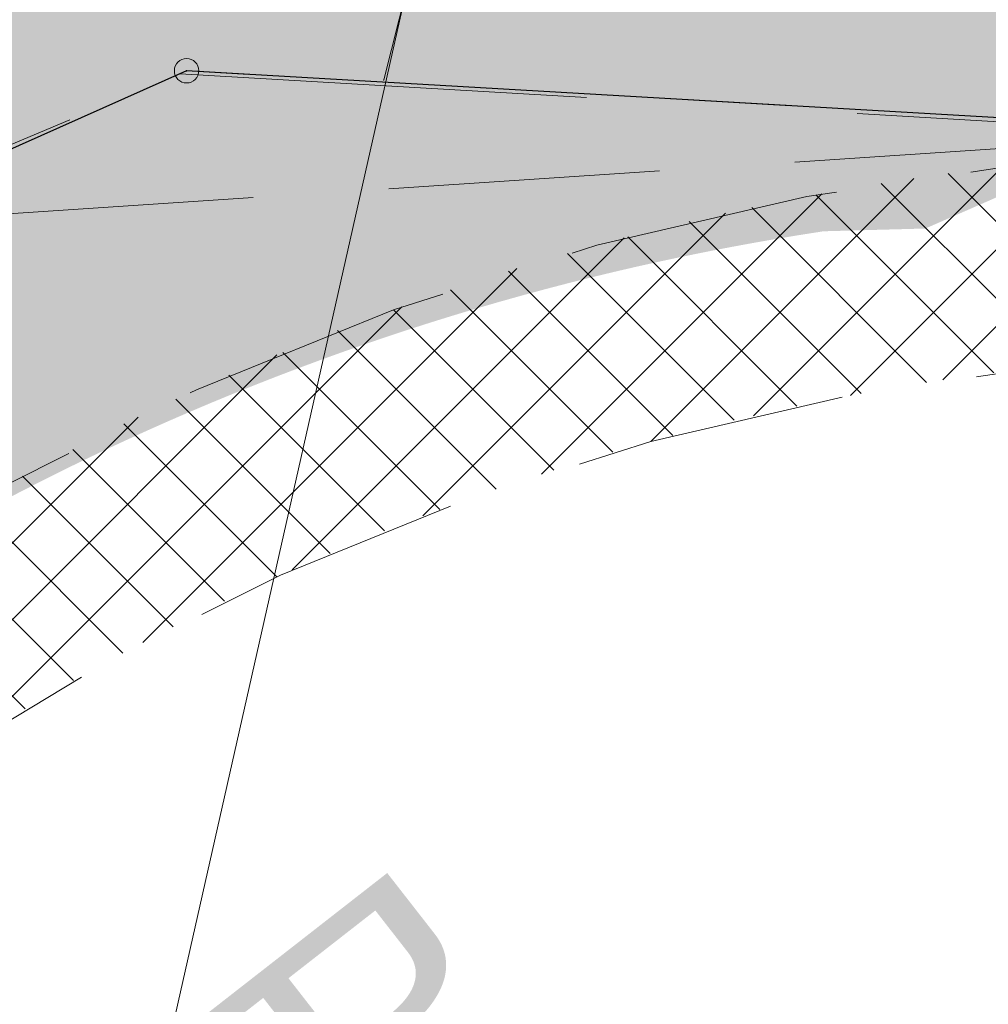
# Model space of a CAD drawing. Header units: metres. Extents: x 6599594 to 6600699, y 5687867 to 5691114.
# Tile 431 of 656: x 6600030.5 to 6600034.06, y 5689078.94 to 5689082.57. Entities that reach past the tile are written whole.
import ezdxf

# ---------------------------------------------------------------- set-up
doc = ezdxf.new("R2010")
doc.units = ezdxf.units.M
doc.header["$MEASUREMENT"] = 0
for name, pattern in [('1', [0]), ('BUG', [1.5, 1, -0.5]), ('GUK', [2, 1.5, -0.5]), ('GUZ', [1, 0.5, -0.5]), ('L_0_04', [1.5, 1, -0.5]), ('L_0_4E', [2.5, 1.5, -1]), ('UPT', [0])]:
    doc.linetypes.add(name, pattern=pattern)
doc.layers.get('0').update_dxf_attribs({"color": 253, "linetype": 'CONTINUOUS', "lineweight": 13})
doc.layers.get('Defpoints').update_dxf_attribs({"linetype": 'CONTINUOUS', "lineweight": 9})
for name, color, linetype, lineweight in [('_kolor chodnik', 50, '1', 5), ('_kolor jezdnia', 4, '1', 0), ('_kolor pobocze', 211, '1', 5), ('_kolor zjazdy kostka', 7, '1', 5), ('_krawedz jezdni i pobocza', 7, 'BUG', 15), ('_opis', 7, 'CONTINUOUS', 25), ('_row', 150, 'CONTINUOUS', 30), ('Dzialki', 130, '1', 30), ('EGB_ObrebEwidencyjny', 252, 'CONTINUOUS', 18), ('Kontury', 252, 'GUK', 9), ('OT_ZagospodarowanieTerenu', 7, 'CONTINUOUS', 0), ('Punkty', 7, 'CONTINUOUS', 9), ('UTTPOM_L_0', 30, 'UPT', 9), ('UTTPOM_L_1', 30, 'UPT', 9), ('Uzytki', 252, 'GUZ', 9)]:
    doc.layers.add(name, color=color, linetype=linetype, lineweight=lineweight)
doc.styles.add('opis', font='ARIALN.TTF', dxfattribs={"width": 0.7, "height": 1.1})
doc.dimstyles.new('opi', dxfattribs={"dimtxt": 1.1, "dimasz": 0.6, "dimexe": 1, "dimexo": 1, "dimgap": 0.5, "dimtad": 1, "dimzin": 1, "dimtxsty": 'opis', "dimblk": 'ARCHTICK', "dimcen": 2.5, "dimadec": 3, "dimazin": 0, "dimtfac": 1, "dimtmove": 0, "dimatfit": 3, "dimfxl": 1, "dimarcsym": 0})
pattern_1 = [(45, (0, 0), (-0.1414213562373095, 0.1414213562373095), []), (135, (0, 0), (-0.1414213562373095, -0.1414213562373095), [])]

# ---------------------------------------------------------------- blocks, each defined once
blk = doc.blocks.new('_ArchTick')
at = {"color": 0, "linetype": 'ByBlock', "const_width": 0.15}
blk.add_lwpolyline([(-0.5, -0.5), (0.5, 0.5)], dxfattribs=at)
blk = doc.blocks.new('*D160')
at = {"layer": '_opis', "color": 0, "lineweight": -2}
blk.add_line((6600032.397221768, 5689075.773041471), (6600029.117639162, 5689079.978190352), dxfattribs=at)
at = {"layer": 'Defpoints', "color": 0}
for p in [(6600029.117639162, 5689079.978190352), (6600035.26745171, 5689072.092773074)]:
    blk.add_point(p, dxfattribs=at)
at = {"layer": '_opis', "color": 0, "lineweight": -2, "xscale": 0.6, "yscale": 0.6, "zscale": 0.6, "rotation": 127.950558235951}
blk.add_blockref('_ArchTick', (6600029.117639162, 5689079.978190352), dxfattribs=at)
at = {"layer": '_opis', "color": 0, "insert": (6600032.164952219, 5689077.95880681), "char_height": 1.1, "attachment_point": 5, "rotation": 307.950558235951, "style": 'opis'}
blk.add_mtext('R10,00', dxfattribs=at)
blk = doc.blocks.new('L_0_02_2')
at = {"color": 0}
blk.add_point((0, 0), dxfattribs=at)
blk = doc.blocks.new('L_0_02_1')
at = {"color": 0}
blk.add_point((0, 0), dxfattribs=at)

msp = doc.modelspace()

# ---------------------------------------------------------------- hatches: boundary and pattern name
at = {"layer": '_kolor chodnik'}
h = msp.add_hatch(dxfattribs=at)
h.set_pattern_fill('ANSI37', color=256, scale=1.6)
h.set_pattern_definition(pattern_1)
h.paths.add_polyline_path([(6599849.938171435, 5688542.085872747), (6599852.232147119, 5688548.938742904), (6599853.573135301, 5688548.489851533), (6599853.827082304, 5688549.248475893), (6599851.793849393, 5688549.929093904), (6599849.895278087, 5688548.982823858), (6599847.823506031, 5688542.793750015)])
edge = h.paths.add_edge_path()
edge.add_line((6600018.106075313, 5689087.454911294), (6600022.42781917, 5689091.229234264))
edge.add_line((6600022.42781917, 5689091.229234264), (6600020.233254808, 5689093.742094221))
edge.add_line((6600020.233254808, 5689093.742094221), (6600017.159471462, 5689091.057656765))
edge.add_arc((6600023.275194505, 5689085.385140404), 8.34143334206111, 137.1531558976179, 148.8016577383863)
edge.add_line((6600016.140105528, 5689089.706021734), (6600018.106075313, 5689087.454911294))
h.paths.add_polyline_path([(6600038.501784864, 5689187.59229436), (6600037.906968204, 5689187.700586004), (6600037.638296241, 5689186.224843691), (6600038.240083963, 5689186.115282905)])
h.paths.add_polyline_path([(6600069.098302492, 5689360.276020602), (6600068.321239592, 5689360.413462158), (6600068.064048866, 5689358.936495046), (6600068.836639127, 5689358.799546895)])
h.paths.add_polyline_path([(6600082.393785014, 5689362.950258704), (6600082.941124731, 5689366.103121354), (6600081.481377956, 5689366.361351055), (6600080.923159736, 5689363.210828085)])
h.paths.add_polyline_path([(6600074.022236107, 5689388.065861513), (6600072.983907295, 5689388.249860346), (6600072.723374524, 5689386.772538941), (6600073.760538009, 5689386.588865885)])
h.paths.add_polyline_path([(6600105.602402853, 5689486.45426531), (6600106.738797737, 5689489.760539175), (6600105.28818975, 5689490.281952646), (6600104.132785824, 5689486.965912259)])
h.paths.add_polyline_path([(6600132.519778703, 5689678.737346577), (6600131.636986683, 5689678.922259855), (6600131.330470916, 5689677.453953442), (6600132.212256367, 5689677.269208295)])
h.paths.add_polyline_path([(6600156.649397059, 5689798.7449027), (6600156.48800471, 5689797.95886096), (6600157.450195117, 5689797.757316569), (6600157.615023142, 5689798.542205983)])
h.paths.add_polyline_path([(6600189.055358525, 5689948.643107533), (6600187.902868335, 5689948.884512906), (6600187.600024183, 5689947.417400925), (6600188.748131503, 5689947.176379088)])
edge = h.paths.add_edge_path()
edge.add_line((6600204.459383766, 5690032.969035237), (6600204.153258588, 5690031.227801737))
edge.add_arc((6600202.328347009, 5690027.299936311), 4.331100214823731, 41.853001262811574, 65.08011546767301, ccw=False)
edge.add_arc((6600032.903931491, 5690051.979071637), 174.020003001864, 352.8070218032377, 353.495463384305)
edge.add_arc((6600202.372679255, 5690027.343587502), 5.999999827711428, 55.12102442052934, 69.64815978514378)
edge = h.paths.add_edge_path()
edge.add_line((6600205.046027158, 5690040.265402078), (6600204.972740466, 5690038.483452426))
edge.add_arc((6600203.986269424, 5690044.401803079), 5.999999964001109, 279.4630688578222, 294.9140560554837)
edge.add_line((6600206.513819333, 5690038.960158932), (6600206.607027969, 5690041.030672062))
edge.add_arc((6600203.986269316, 5690044.401803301), 4.270000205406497, 284.3702444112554, 307.86193139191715, ccw=False)
edge = h.paths.add_edge_path()
edge.add_arc((6600203.547470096, 5690044.558759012), 6.446878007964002, 324.43500910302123, 356.20133685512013, ccw=False)
edge.add_arc((6600203.986269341, 5690044.401803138), 6.000000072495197, 323.2169970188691, 357.4193489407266)
h.paths.add_polyline_path([(6600208.910055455, 5690121.713696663), (6600208.146285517, 5690121.748120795), (6600207.125602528, 5690121.794124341), (6600209.971605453, 5690121.665851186)])
edge = h.paths.add_edge_path()
edge.add_line((6600238.769818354, 5690481.648294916), (6600240.338176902, 5690490.87374652))
edge.add_line((6600240.338176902, 5690490.87374652), (6600241.251295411, 5690510.829461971))
edge.add_line((6600241.251295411, 5690510.829461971), (6600239.524022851, 5690510.928942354))
edge.add_line((6600239.524022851, 5690510.928942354), (6600238.633343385, 5690491.167757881))
edge.add_line((6600238.633343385, 5690491.167757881), (6600234.579716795, 5690467.661262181))
edge.add_line((6600234.579716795, 5690467.661262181), (6600234.449796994, 5690464.966873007))
edge.add_arc((6600242.443669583, 5690464.607462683), 8.001948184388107, 177.4256737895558, 268.2543056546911)
edge.add_line((6600242.199903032, 5690456.609228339), (6600242.216657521, 5690457.359274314))
edge.add_line((6600242.216657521, 5690457.359274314), (6600242.305257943, 5690458.836738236))
edge.add_arc((6600242.444504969, 5690464.607952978), 5.772894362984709, 177.0298084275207, 268.6178439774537, ccw=False)
edge.add_line((6600236.679365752, 5690464.907083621), (6600236.951876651, 5690470.95443634))
edge.add_line((6600236.951876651, 5690470.95443634), (6600238.15078669, 5690478.210832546))
edge.add_line((6600238.15078669, 5690478.210832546), (6600238.769818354, 5690481.648294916))
h.paths.add_polyline_path([(6600238.769818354, 5690481.648294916), (6600238.15078669, 5690478.210832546), (6600239.670056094, 5690477.930590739), (6600240.266710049, 5690481.376366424)])
edge = h.paths.add_edge_path()
edge.add_line((6600223.366500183, 5690460.339976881), (6600223.278629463, 5690457.997544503))
edge.add_arc((6600220.967166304, 5690465.656339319), 7.999999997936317, 286.7940807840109, 300.2738222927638)
edge.add_line((6600225.000231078, 5690458.747331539), (6600225.240084, 5690461.623695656))
edge.add_arc((6600221.105749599, 5690465.648640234), 5.76999998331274, 293.06724424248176, 315.7681070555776, ccw=False)
edge = h.paths.add_edge_path()
edge.add_arc((6600220.025145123, 5690444.676291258), 5.770000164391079, 37.996647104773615, 59.94382588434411, ccw=False)
edge.add_line((6600224.572175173, 5690448.22839199), (6600224.817793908, 5690451.081798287))
edge.add_arc((6600220.025145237, 5690444.676291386), 7.999999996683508, 53.19588653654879, 68.15166733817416)
edge.add_line((6600223.00235276, 5690452.101669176), (6600222.91504296, 5690449.670427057))
edge = h.paths.add_edge_path()
edge.add_arc((6600221.105749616, 5690465.648640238), 7.999999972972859, 328.0222308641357, 357.0132597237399)
edge.add_line((6600229.094882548, 5690465.23180147), (6600229.218816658, 5690467.593604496))
edge.add_line((6600229.218816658, 5690467.593604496), (6600228.218919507, 5690467.645774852))
edge.add_line((6600228.218919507, 5690467.645774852), (6600227.891778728, 5690461.411918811))
h.paths.add_polyline_path([(6600200.980142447, 5690012.236744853), (6600202.317278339, 5690011.956662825), (6600202.522293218, 5690012.935421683), (6600201.182321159, 5690013.216097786)])
h.paths.add_polyline_path([(6600196.457878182, 5689983.98337835), (6600195.202332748, 5689984.246370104), (6600194.899091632, 5689982.777335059), (6600196.150355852, 5689982.515240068)])
edge = h.paths.add_edge_path()
edge.add_line((6600112.305909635, 5689517.991018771), (6600112.691041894, 5689519.807934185))
edge.add_line((6600112.691041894, 5689519.807934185), (6600113.245521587, 5689522.423769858))
edge.add_line((6600113.245521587, 5689522.423769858), (6600111.553124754, 5689522.782507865))
edge.add_line((6600111.553124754, 5689522.782507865), (6600107.405864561, 5689503.21722655))
edge.add_line((6600107.405864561, 5689503.21722655), (6600099.494506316, 5689480.361667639))
edge.add_line((6600099.494506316, 5689480.361667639), (6600099.182814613, 5689478.891218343))
edge.add_arc((6600107.008997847, 5689477.232359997), 8.000059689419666, 168.0325629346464, 257.7529108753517)
edge.add_line((6600105.311960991, 5689469.414366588), (6600105.784990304, 5689471.593619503))
edge.add_arc((6600107.008927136, 5689477.232314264), 5.769999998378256, 168.0321375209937, 257.7533362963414, ccw=False)
edge.add_line((6600101.364343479, 5689478.42879883), (6600101.647245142, 5689479.76342708))
edge.add_line((6600101.647245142, 5689479.76342708), (6600104.132785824, 5689486.965912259))
edge.add_line((6600104.132785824, 5689486.965912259), (6600105.28818975, 5689490.281952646))
edge.add_line((6600105.28818975, 5689490.281952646), (6600108.240043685, 5689498.809726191))
edge.add_line((6600108.240043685, 5689498.809726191), (6600112.305909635, 5689517.991018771))
h.paths.add_polyline_path([(6600136.009573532, 5689645.499114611), (6600138.333647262, 5689645.012304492), (6600138.661671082, 5689646.578318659), (6600134.869459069, 5689647.372651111)])
at = {"layer": '_kolor jezdnia'}
h = msp.add_hatch(dxfattribs=at)
h.set_pattern_fill('ANSI37', color=4, scale=3.5)
h.set_pattern_definition([(45, (0, 0), (-0.3093592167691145, 0.3093592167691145), []), (135, (0, 0), (-0.3093592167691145, -0.3093592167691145), [])])
edge = h.paths.add_edge_path()
edge.add_line((6599833.066047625, 5688539.933393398), (6599850.649511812, 5688527.983462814))
edge.add_arc((6599857.337592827, 5688536.653968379), 10.95025544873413, 169.5012687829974, 232.3548431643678, ccw=False)
edge.add_arc((6599858.085851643, 5688536.618142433), 11.69295282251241, 162.2507788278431, 169.9967502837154, ccw=False)
edge.add_line((6599846.949484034, 5688540.182754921), (6599847.823506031, 5688542.793750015))
edge.add_line((6599847.823506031, 5688542.793750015), (6599849.895278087, 5688548.982823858))
edge.add_line((6599849.895278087, 5688548.982823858), (6599852.434748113, 5688556.56906746))
edge.add_line((6599852.434748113, 5688556.56906746), (6599928.48625871, 5688783.760284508))
edge.add_line((6599928.48625871, 5688783.760284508), (6599931.025728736, 5688791.34652811))
edge.add_line((6599931.025728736, 5688791.34652811), (6599996.657773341, 5688987.411326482))
edge.add_line((6599996.657773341, 5688987.411326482), (6599999.197243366, 5688994.997570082))
edge.add_line((6599999.197243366, 5688994.997570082), (6600021.930100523, 5689062.908193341))
edge.add_line((6600021.930100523, 5689062.908193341), (6600017.620224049, 5689067.371531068))
edge.add_line((6600017.620224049, 5689067.371531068), (6600016.714558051, 5689064.654078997))
edge.add_line((6600016.714558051, 5689064.654078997), (6600012.423620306, 5689051.835617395))
edge.add_line((6600012.423620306, 5689051.835617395), (6600009.884150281, 5689044.249373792))
edge.add_line((6600009.884150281, 5689044.249373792), (6599977.53516164, 5688947.612159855))
edge.add_line((6599977.53516164, 5688947.612159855), (6599974.995691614, 5688940.025916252))
edge.add_line((6599974.995691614, 5688940.025916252), (6599942.096912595, 5688841.746295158))
edge.add_line((6599942.096912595, 5688841.746295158), (6599939.557442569, 5688834.160051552))
edge.add_line((6599939.557442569, 5688834.160051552), (6599882.679288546, 5688664.246042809))
edge.add_line((6599882.679288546, 5688664.246042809), (6599880.139818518, 5688656.659799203))
edge.add_line((6599880.139818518, 5688656.659799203), (6599852.46454386, 5688573.984527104))
edge.add_line((6599852.46454386, 5688573.984527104), (6599842.470137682, 5688544.127903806))
edge.add_arc((6599835.706422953, 5688546.652910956), 7.219660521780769, 248.5480913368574, 339.52856074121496, ccw=False)
h.paths.add_polyline_path([(6600044.653202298, 5689172.271628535), (6600046.276244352, 5689181.431901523), (6600047.759199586, 5689189.801539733), (6600051.0603021, 5689208.432603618), (6600052.368792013, 5689215.817578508), (6600054.808584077, 5689229.587499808), (6600056.11707399, 5689236.972474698), (6600057.346666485, 5689243.912161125), (6600058.655146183, 5689251.297078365), (6600058.831439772, 5689252.292060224), (6600060.098987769, 5689259.445963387), (6600060.139929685, 5689259.677035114), (6600061.407468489, 5689266.830886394), (6600072.329030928, 5689328.470998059), (6600073.637511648, 5689335.855921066), (6600077.337304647, 5689356.73715072), (6600078.820259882, 5689365.106788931), (6600081.142794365, 5689378.214921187), (6600082.538516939, 5689386.092227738), (6600095.187867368, 5689457.483787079), (6600091.082877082, 5689465.8405575), (6600089.043088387, 5689454.328211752), (6600087.870641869, 5689447.711051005), (6600087.560133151, 5689445.958573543), (6600086.562151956, 5689440.326076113), (6600082.433200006, 5689417.022719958), (6600080.95024477, 5689408.65308175), (6600077.202698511, 5689387.502337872), (6600075.719743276, 5689379.132699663), (6600073.469199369, 5689366.430874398), (6600071.986244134, 5689358.061236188), (6600069.98686466, 5689346.776955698), (6600068.591142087, 5689338.899649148), (6600065.559290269, 5689321.78820693), (6600064.163567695, 5689313.910900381), (6600059.719426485, 5689288.828650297), (6600058.323703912, 5689280.951343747), (6600057.563846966, 5689276.662793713), (6600056.168124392, 5689268.785487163), (6600054.804920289, 5689261.091711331), (6600053.409197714, 5689253.21440478), (6600053.264817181, 5689252.399536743), (6600051.869094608, 5689244.522230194), (6600051.183555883, 5689240.653124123), (6600049.787833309, 5689232.775817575), (6600046.593849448, 5689214.749319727), (6600045.198126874, 5689206.872013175), (6600044.41754409, 5689202.466488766), (6600042.934588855, 5689194.096850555), (6600036.429952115, 5689157.38538759), (6600034.946996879, 5689149.01574938), (6600030.579776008, 5689124.367629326), (6600027.529365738, 5689107.151445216), (6600024.895072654, 5689094.014582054), (6600030.583685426, 5689094.264316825), (6600032.945013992, 5689106.191885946), (6600043.170247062, 5689163.901990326)])
edge = h.paths.add_edge_path()
edge.add_line((6600111.106812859, 5689535.144351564), (6600111.256844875, 5689535.85214863))
edge.add_line((6600111.256844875, 5689535.85214863), (6600112.915748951, 5689543.678261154))
edge.add_line((6600112.915748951, 5689543.678261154), (6600117.304772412, 5689564.384094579))
edge.add_line((6600117.304772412, 5689564.384094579), (6600119.067357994, 5689572.699339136))
edge.add_line((6600119.067357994, 5689572.699339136), (6600120.087667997, 5689577.512794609))
edge.add_line((6600120.087667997, 5689577.512794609), (6600121.642890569, 5689584.849775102))
edge.add_line((6600121.642890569, 5689584.849775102), (6600128.436769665, 5689616.900852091))
edge.add_line((6600128.436769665, 5689616.900852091), (6600129.991992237, 5689624.237832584))
edge.add_line((6600129.991992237, 5689624.237832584), (6600132.660554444, 5689636.827148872))
edge.add_line((6600132.660554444, 5689636.827148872), (6600133.208838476, 5689639.444704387))
edge.add_line((6600133.208838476, 5689639.444704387), (6600134.848957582, 5689647.274775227))
edge.add_line((6600134.848957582, 5689647.274775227), (6600138.97649476, 5689666.979995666))
edge.add_line((6600138.97649476, 5689666.979995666), (6600140.51410642, 5689674.320687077))
edge.add_line((6600140.51410642, 5689674.320687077), (6600145.209128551, 5689696.735129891))
edge.add_line((6600145.209128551, 5689696.735129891), (6600146.746740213, 5689704.075821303))
edge.add_line((6600146.746740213, 5689704.075821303), (6600151.462308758, 5689726.588354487))
edge.add_line((6600151.462308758, 5689726.588354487), (6600152.999920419, 5689733.929045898))
edge.add_line((6600152.999920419, 5689733.929045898), (6600155.244070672, 5689744.642813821))
edge.add_line((6600155.244070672, 5689744.642813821), (6600156.781682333, 5689751.983505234))
edge.add_line((6600156.781682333, 5689751.983505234), (6600161.635515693, 5689775.156126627))
edge.add_line((6600161.635515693, 5689775.156126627), (6600163.378142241, 5689783.475576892))
edge.add_line((6600163.378142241, 5689783.475576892), (6600163.850769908, 5689785.731942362))
edge.add_line((6600163.850769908, 5689785.731942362), (6600167.028500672, 5689800.902704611))
edge.add_line((6600167.028500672, 5689800.902704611), (6600179.49088801, 5689860.399222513))
edge.add_line((6600179.49088801, 5689860.399222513), (6600181.233514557, 5689868.718672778))
edge.add_line((6600181.233514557, 5689868.718672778), (6600181.84713393, 5689871.648144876))
edge.add_line((6600181.84713393, 5689871.648144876), (6600183.384745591, 5689878.988836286))
edge.add_line((6600183.384745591, 5689878.988836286), (6600184.935818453, 5689886.393792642))
edge.add_line((6600184.935818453, 5689886.393792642), (6600186.575937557, 5689894.223863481))
edge.add_line((6600186.575937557, 5689894.223863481), (6600194.05133812, 5689929.912074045))
edge.add_line((6600194.05133812, 5689929.912074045), (6600195.691457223, 5689937.742144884))
edge.add_line((6600195.691457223, 5689937.742144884), (6600202.915799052, 5689972.231779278))
edge.add_line((6600202.915799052, 5689972.231779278), (6600204.555918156, 5689980.061850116))
edge.add_line((6600204.555918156, 5689980.061850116), (6600206.062781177, 5689987.255744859))
edge.add_line((6600206.062781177, 5689987.255744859), (6600207.702900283, 5689995.085815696))
edge.add_line((6600207.702900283, 5689995.085815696), (6600210.232559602, 5690007.162628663))
edge.add_line((6600210.232559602, 5690007.162628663), (6600211.694938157, 5690014.144150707))
edge.add_arc((6600028.177652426, 5690052.584442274), 187.5000004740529, 348.1696294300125, 357.4195276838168)
edge.add_line((6600215.487522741, 5690044.142720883), (6600208.310270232, 5690026.480446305))
edge.add_arc((6600032.903933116, 5690051.97907145), 177.2500013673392, 348.1696294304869, 351.7289130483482, ccw=False)
edge.add_line((6600206.38894146, 5690015.640182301), (6600205.966941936, 5690013.625519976))
edge.add_line((6600205.966941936, 5690013.625519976), (6600204.326822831, 5690005.795449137))
edge.add_line((6600204.326822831, 5690005.795449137), (6600197.076961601, 5689971.183982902))
edge.add_line((6600197.076961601, 5689971.183982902), (6600195.334335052, 5689962.864532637))
edge.add_line((6600195.334335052, 5689962.864532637), (6600193.44722506, 5689953.855305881))
edge.add_line((6600193.44722506, 5689953.855305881), (6600191.909227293, 5689946.512771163))
edge.add_line((6600191.909227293, 5689946.512771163), (6600185.496844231, 5689915.899498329))
edge.add_line((6600185.496844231, 5689915.899498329), (6600183.856521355, 5689908.068454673))
edge.add_line((6600183.856521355, 5689908.068454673), (6600182.066605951, 5689899.523243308))
edge.add_line((6600182.066605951, 5689899.523243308), (6600180.32407057, 5689891.204228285))
edge.add_line((6600180.32407057, 5689891.204228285), (6600174.320344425, 5689862.541919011))
edge.add_line((6600174.320344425, 5689862.541919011), (6600172.577809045, 5689854.222903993))
edge.add_line((6600172.577809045, 5689854.222903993), (6600163.663810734, 5689811.666703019))
edge.add_line((6600163.663810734, 5689811.666703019), (6600162.023782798, 5689803.837067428))
edge.add_line((6600162.023782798, 5689803.837067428), (6600160.924220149, 5689798.587659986))
edge.add_line((6600160.924220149, 5689798.587659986), (6600159.279208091, 5689790.734229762))
edge.add_line((6600159.279208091, 5689790.734229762), (6600157.107250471, 5689780.365115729))
edge.add_line((6600157.107250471, 5689780.365115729), (6600155.462238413, 5689772.511685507))
edge.add_line((6600155.462238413, 5689772.511685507), (6600153.380318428, 5689762.572418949))
edge.add_line((6600153.380318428, 5689762.572418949), (6600151.735124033, 5689754.718118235))
edge.add_line((6600151.735124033, 5689754.718118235), (6600148.586504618, 5689739.686336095))
edge.add_line((6600148.586504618, 5689739.686336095), (6600146.885007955, 5689731.563243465))
edge.add_line((6600146.885007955, 5689731.563243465), (6600141.75088822, 5689707.052510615))
edge.add_line((6600141.75088822, 5689707.052510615), (6600140.110896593, 5689699.223048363))
edge.add_line((6600140.110896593, 5689699.223048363), (6600133.483561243, 5689667.583574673))
edge.add_line((6600133.483561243, 5689667.583574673), (6600131.860394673, 5689659.834436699))
edge.add_line((6600131.860394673, 5689659.834436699), (6600131.740984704, 5689659.26436315))
edge.add_line((6600131.740984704, 5689659.26436315), (6600130.117814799, 5689651.515209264))
edge.add_line((6600130.117814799, 5689651.515209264), (6600127.27873359, 5689637.961189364))
edge.add_line((6600127.27873359, 5689637.961189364), (6600126.924568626, 5689636.290366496))
edge.add_line((6600126.924568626, 5689636.290366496), (6600125.166244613, 5689627.995226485))
edge.add_line((6600125.166244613, 5689627.995226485), (6600118.009503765, 5689594.232298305))
edge.add_line((6600118.009503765, 5689594.232298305), (6600116.25117975, 5689585.937158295))
edge.add_line((6600116.25117975, 5689585.937158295), (6600113.665314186, 5689573.737975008))
edge.add_line((6600113.665314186, 5689573.737975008), (6600111.898534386, 5689565.402943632))
edge.add_line((6600111.898534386, 5689565.402943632), (6600104.889982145, 5689532.339115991))
edge.add_line((6600104.889982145, 5689532.339115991), (6600103.22663594, 5689524.492047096))
edge.add_line((6600103.22663594, 5689524.492047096), (6600096.623876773, 5689493.342605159))
edge.add_line((6600096.623876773, 5689493.342605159), (6600094.968986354, 5689485.535427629))
edge.add_line((6600094.968986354, 5689485.535427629), (6600094.300101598, 5689482.379870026))
edge.add_line((6600094.300101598, 5689482.379870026), (6600099.182814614, 5689478.891218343))
edge.add_line((6600099.182814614, 5689478.891218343), (6600099.494506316, 5689480.361667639))
edge.add_line((6600099.494506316, 5689480.361667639), (6600111.106812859, 5689535.144351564))
edge = h.paths.add_edge_path()
edge.add_arc((6600239.213891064, 5690851.400367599), 10.00000000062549, -2.8342403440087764, 76.13703556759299, ccw=False)
edge.add_line((6600249.201658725, 5690850.905901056), (6600249.082723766, 5690848.503524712))
edge.add_line((6600249.082723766, 5690848.503524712), (6600247.016487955, 5690806.767468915))
edge.add_line((6600247.016487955, 5690806.767468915), (6600246.092398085, 5690789.152178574))
edge.add_line((6600246.092398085, 5690789.152178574), (6600233.768116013, 5690572.015170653))
edge.add_line((6600233.768116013, 5690572.015170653), (6600228.959056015, 5690465.296202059))
edge.add_line((6600228.959056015, 5690465.296202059), (6600234.588724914, 5690465.017134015))
edge.add_line((6600234.588724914, 5690465.017134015), (6600239.262540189, 5690571.767576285))
edge.add_line((6600239.262540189, 5690571.767576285), (6600252.50503885, 5690806.400146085))
edge.add_line((6600252.50503885, 5690806.400146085), (6600254.569211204, 5690848.094521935))
edge.add_arc((6600262.559425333, 5690847.6989487), 7.999999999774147, 76.13703557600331, 177.1657596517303, ccw=False)
edge.add_line((6600264.476229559, 5690855.465921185), (6600241.609896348, 5690861.109083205))
edge = h.paths.add_edge_path()
edge.add_line((6600250.031475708, 5690451.625307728), (6600250.231741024, 5690455.772579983))
edge.add_line((6600250.231741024, 5690455.772579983), (6600246.257763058, 5690456.417303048))
edge.add_line((6600246.257763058, 5690456.417303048), (6600242.171761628, 5690456.61060902))
edge.add_arc((6600242.563100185, 5690464.586983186), 7.985968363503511, 176.9123644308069, 267.1911945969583, ccw=False)
edge.add_line((6600234.588724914, 5690465.017134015), (6600228.959056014, 5690465.296202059))
edge.add_arc((6600220.965133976, 5690465.657286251), 8.002072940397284, 267.8289300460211, 357.413716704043, ccw=False)
edge.add_line((6600220.661989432, 5690457.660957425), (6600212.406915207, 5690458.119572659))
edge.add_line((6600212.406915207, 5690458.119572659), (6600208.431872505, 5690457.817501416))
edge.add_line((6600208.431872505, 5690457.817501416), (6600208.233912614, 5690454.548331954))
edge.add_line((6600208.233912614, 5690454.548331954), (6600212.129565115, 5690453.127270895))
edge.add_line((6600212.129565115, 5690453.127270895), (6600218.640548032, 5690452.76554962))
edge.add_line((6600218.640548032, 5690452.76554962), (6600216.486747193, 5690452.885205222))
edge.add_line((6600216.486747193, 5690452.885205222), (6600220.468905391, 5690452.663974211))
edge.add_arc((6600220.025145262, 5690444.676291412), 7.99999997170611, -0.3386579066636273, 86.8201700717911, ccw=False)
edge.add_line((6600228.025005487, 5690444.629006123), (6600227.803602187, 5690439.649256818))
edge.add_line((6600227.803602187, 5690439.649256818), (6600226.885525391, 5690435.936828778))
edge.add_line((6600226.885525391, 5690435.936828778), (6600225.534849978, 5690405.967249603))
edge.add_line((6600225.534849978, 5690405.967249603), (6600226.115199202, 5690402.187514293))
edge.add_line((6600226.115199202, 5690402.187514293), (6600213.445139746, 5690121.008786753))
edge.add_line((6600213.445139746, 5690121.008786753), (6600213.352800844, 5690118.960058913))
edge.add_line((6600213.352800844, 5690118.960058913), (6600209.980184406, 5690044.131649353))
edge.add_arc((6600203.98626942, 5690044.401803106), 5.999999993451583, 257.4162346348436, 357.41934921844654, ccw=False)
edge.add_line((6600202.679069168, 5690038.545931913), (6600201.589735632, 5690033.666039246))
edge.add_line((6600201.589735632, 5690033.666039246), (6600203.67987942, 5690033.199458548))
edge.add_arc((6600202.372679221, 5690027.343587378), 5.999999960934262, -8.27108729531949, 77.41623506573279, ccw=False)
edge.add_line((6600208.310270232, 5690026.480446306), (6600215.487522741, 5690044.142720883))
edge.add_line((6600215.487522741, 5690044.142720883), (6600216.199687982, 5690059.9446614))
edge.add_line((6600216.199687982, 5690059.9446614), (6600216.537356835, 5690067.437056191))
edge.add_line((6600216.537356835, 5690067.437056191), (6600223.893528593, 5690230.66011469))
edge.add_line((6600223.893528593, 5690230.66011469), (6600224.231197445, 5690238.152509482))
edge.add_line((6600224.231197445, 5690238.152509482), (6600233.507835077, 5690443.987992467))
edge.add_arc((6600241.499722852, 5690443.627812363), 7.999999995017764, 87.29208981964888, 177.4195277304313, ccw=False)
edge.add_line((6600241.877677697, 5690451.618879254), (6600246.021541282, 5690451.422886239))
edge.add_line((6600246.021541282, 5690451.422886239), (6600246.427694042, 5690451.44338883))
edge.add_line((6600246.427694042, 5690451.44338883), (6600246.79397003, 5690451.461878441))
edge.add_line((6600246.79397003, 5690451.461878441), (6600250.031475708, 5690451.625307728))
edge = h.paths.add_edge_path()
edge.add_line((6600007.33756506, 5689086.20374581), (6600006.980466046, 5689080.740822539))
edge.add_line((6600006.980466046, 5689080.740822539), (6600007.229745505, 5689080.720859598))
edge.add_line((6600007.229745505, 5689080.720859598), (6600008.093335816, 5689080.601653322))
edge.add_line((6600008.093335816, 5689080.601653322), (6600008.702681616, 5689080.53831051))
edge.add_arc((6600008.140193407, 5689070.554142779), 9.999999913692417, -18.557800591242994, 86.77547804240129, ccw=False)
edge.add_line((6600017.620224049, 5689067.371531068), (6600021.930100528, 5689062.908193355))
edge.add_arc((6599734.83819726, 5689159.011261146), 302.7499967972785, 341.4922000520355, 343.8640860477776)
edge.add_arc((6600034.895369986, 5689072.315877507), 9.581213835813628, 98.63328270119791, 164.5273290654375, ccw=False)
edge.add_line((6600033.457137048, 5689081.788529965), (6600033.832640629, 5689081.798737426))
edge.add_line((6600033.832640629, 5689081.798737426), (6600034.422462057, 5689082.05700874))
edge.add_line((6600034.422462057, 5689082.05700874), (6600036.833623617, 5689082.139040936))
edge.add_line((6600036.833623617, 5689082.139040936), (6600036.730225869, 5689087.148851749))
edge.add_line((6600036.730225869, 5689087.148851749), (6600036.579860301, 5689087.134303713))
edge.add_arc((6600036.479565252, 5689093.136286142), 6.002820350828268, 169.1687651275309, 270.9573417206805, ccw=False)
edge.add_line((6600030.583685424, 5689094.264316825), (6600024.895072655, 5689094.014582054))
edge.add_arc((6600015.200558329, 5689096.162123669), 9.929528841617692, 271.0943432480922, 347.5094668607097, ccw=False)
edge.add_arc((6600014.909438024, 5689089.646776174), 3.446070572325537, 264.4236009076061, 278.0194998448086, ccw=False)
edge.add_line((6600014.574573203, 5689086.217014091), (6600014.299554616, 5689086.232508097))
edge.add_line((6600014.299554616, 5689086.232508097), (6600010.474232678, 5689086.448019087))
edge.add_line((6600010.474232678, 5689086.448019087), (6600007.33756506, 5689086.20374581))
edge = h.paths.add_edge_path()
edge.add_line((6600105.490725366, 5689463.953528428), (6600106.927559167, 5689464.047234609))
edge.add_line((6600106.927559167, 5689464.047234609), (6600107.835, 5689468.66))
edge.add_line((6600107.835, 5689468.66), (6600105.311960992, 5689469.414366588))
edge.add_arc((6600107.008997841, 5689477.232359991), 8.000059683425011, 168.0325628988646, 257.75291091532, ccw=False)
edge.add_line((6600099.182814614, 5689478.891218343), (6600094.300101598, 5689482.379870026))
edge.add_arc((6600586.245114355, 5689378.104238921), 502.8750369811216, 168.032376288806, 169.9522165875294)
edge.add_line((6600091.082877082, 5689465.8405575), (6600095.187867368, 5689457.483787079))
edge.add_arc((6600103.065173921, 5689456.088064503), 8.000000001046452, 77.7533362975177, 169.9524553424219, ccw=False)
edge.add_line((6600104.762140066, 5689463.906012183), (6600105.490725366, 5689463.953528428))
at = {"layer": '_kolor pobocze'}
h = msp.add_hatch(dxfattribs=at)
h.set_pattern_fill('ANSI37', color=256, scale=1.6)
h.set_pattern_definition(pattern_1)
edge = h.paths.add_edge_path()
edge.add_line((6600035.926965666, 5689101.569442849), (6600036.046865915, 5689102.311543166))
edge.add_arc((6600058.171848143, 5689233.778275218), 133.3154772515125, 259.4578941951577, 260.4470163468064, ccw=False)
edge.add_line((6600033.780707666, 5689102.713067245), (6600032.142559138, 5689101.847662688))
edge.add_arc((6599734.838175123, 5689159.011266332), 302.7500195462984, 347.6801154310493, 349.11639019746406, ccw=False)
edge.add_arc((6600036.478170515, 5689093.133441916), 6.000000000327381, 167.68011541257, 271.5571101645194)
edge.add_line((6600036.64121064, 5689087.1356575), (6600036.730491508, 5689087.137804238))
edge.add_line((6600036.730491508, 5689087.137804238), (6600036.712463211, 5689087.887583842))
edge.add_line((6600036.712463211, 5689087.887583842), (6600036.559840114, 5689087.884077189))
edge.add_arc((6600036.482532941, 5689093.14290691), 5.259397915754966, 170.6455005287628, 270.8422131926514, ccw=False)
edge.add_arc((6600545.796425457, 5688991.216220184), 524.6691769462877, 167.9170060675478, 168.7028219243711, ccw=False)
edge.add_line((6600032.751078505, 5689101.044345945), (6600034.011432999, 5689101.917298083))
edge.add_line((6600034.011432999, 5689101.917298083), (6600035.926965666, 5689101.569442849))
edge = h.paths.add_edge_path()
edge.add_line((6600002.828843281, 5688994.032881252), (6600003.066918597, 5688994.74409159))
edge.add_line((6600003.066918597, 5688994.74409159), (6600001.227880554, 5688995.359703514))
edge.add_line((6600001.227880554, 5688995.359703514), (6600000.55876659, 5688996.702196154))
edge.add_line((6600000.55876659, 5688996.702196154), (6600022.641310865, 5689062.67011804))
edge.add_arc((6599734.838193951, 5689159.011262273), 303.5000002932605, 341.4922000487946, 343.8640860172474)
edge.add_arc((6600035.267451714, 5689072.092773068), 9.250000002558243, 91.55711016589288, 163.8640860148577, ccw=False)
edge.add_line((6600035.016098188, 5689081.339357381), (6600036.868703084, 5689081.389717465))
edge.add_line((6600036.868703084, 5689081.389717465), (6600036.850674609, 5689082.139504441))
edge.add_line((6600036.850674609, 5689082.139504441), (6600034.99571817, 5689082.089080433))
edge.add_arc((6600035.267451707, 5689072.092773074), 9.999999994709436, 91.55711014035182, 163.8640860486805)
edge.add_arc((6599734.838192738, 5689159.011262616), 302.7500015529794, 341.4922000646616, 343.8640860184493, ccw=False)
edge.add_line((6600021.930100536, 5689062.908193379), (6599999.748942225, 5688996.645678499))
edge.add_line((6599999.748942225, 5688996.645678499), (6600000.695212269, 5688994.747107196))
edge.add_line((6600000.695212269, 5688994.747107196), (6600002.828843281, 5688994.032881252))
h.paths.add_polyline_path([(6599971.7492186, 5688907.297112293), (6599971.084233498, 5688908.631320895), (6599997.822068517, 5688988.526766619), (6599999.164561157, 5688989.195880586), (6600001.003599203, 5688988.580268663), (6600001.241674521, 5688989.291479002), (6599999.108043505, 5688990.005704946), (6599997.209472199, 5688989.059434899), (6599970.270280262, 5688908.583087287), (6599971.216550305, 5688906.684515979), (6599973.350181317, 5688905.970290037), (6599973.588256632, 5688906.681500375)])
h.paths.add_polyline_path([(6599932.504667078, 5688790.060553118), (6599931.835553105, 5688791.403045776), (6599968.343406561, 5688900.4641754), (6599969.685899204, 5688901.133289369), (6599971.524937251, 5688900.517677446), (6599971.763012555, 5688901.228887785), (6599969.629381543, 5688901.94311373), (6599967.730810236, 5688900.996843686), (6599931.025728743, 5688791.34652811), (6599931.971998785, 5688789.447956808), (6599934.105629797, 5688788.73373086), (6599934.343705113, 5688789.4449412)])
at = {"layer": '_kolor zjazdy kostka'}
h = msp.add_hatch(dxfattribs=at)
h.set_pattern_fill('ANSI37', color=256, scale=1.6)
h.set_pattern_definition(pattern_1)
h.paths.add_polyline_path([(6600244.137440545, 5690813.934732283), (6600242.369522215, 5690814.022127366), (6600242.097568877, 5690808.528921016), (6600243.865482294, 5690808.441426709)])
h.paths.add_polyline_path([(6600247.012128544, 5690806.679412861), (6600247.442736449, 5690815.377295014), (6600247.393289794, 5690814.378518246), (6600247.113277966, 5690808.722537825)])
h.paths.add_polyline_path([(6600242.297085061, 5690788.088808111), (6600240.958726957, 5690788.155683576), (6600240.648818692, 5690782.664569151), (6600241.987258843, 5690782.599147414)])
h.paths.add_polyline_path([(6600245.558275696, 5690780.919298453), (6600246.037231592, 5690789.405686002), (6600244.985820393, 5690788.453468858), (6600244.612601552, 5690781.981345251)])
h.paths.add_polyline_path([(6600241.348405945, 5690723.711515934), (6600242.272017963, 5690722.691689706), (6600242.749709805, 5690731.155680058), (6600241.698138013, 5690730.203317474), (6600241.472690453, 5690726.27550499)])
h.paths.add_polyline_path([(6600225.772794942, 5690394.589141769), (6600224.731429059, 5690393.637598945), (6600224.461246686, 5690387.644646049), (6600225.412923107, 5690386.603142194)])
h.paths.add_polyline_path([(6600223.012390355, 5690333.280720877), (6600223.372595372, 5690341.272607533), (6600222.32835346, 5690340.318436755), (6600222.058239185, 5690334.324941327)])
h.paths.add_polyline_path([(6600215.496388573, 5690166.390602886), (6600215.856593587, 5690174.382489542), (6600214.812834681, 5690173.428760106), (6600214.542018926, 5690167.435062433)])
h.paths.add_polyline_path([(6600212.446537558, 5690121.053392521), (6600213.399499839, 5690120.010473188), (6600213.788744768, 5690128.503024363), (6600212.745135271, 5690127.54943145)])
h.paths.add_polyline_path([(6600209.977420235, 5690121.665589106), (6600210.225142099, 5690127.162117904), (6600207.346107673, 5690127.291879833), (6600207.119593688, 5690121.794395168)])
h.paths.add_polyline_path([(6600207.950178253, 5690070.725854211), (6600204.880846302, 5690070.828947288), (6600204.643784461, 5690065.333808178), (6600207.702521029, 5690065.204598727)])
h.paths.add_polyline_path([(6600200.981479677, 5690012.236464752), (6600199.969248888, 5690007.339980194), (6600201.282587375, 5690007.064882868), (6600202.31726072, 5690011.956666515)])
h.paths.add_polyline_path([(6600193.613960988, 5689970.406358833), (6600192.398010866, 5689970.660657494), (6600191.286205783, 5689965.274578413), (6600192.486379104, 5689965.023185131)])
h.paths.add_polyline_path([(6600189.061271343, 5689948.671423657), (6600189.98413328, 5689953.050774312), (6600188.818902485, 5689953.32186217), (6600187.908781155, 5689948.91282903)])
h.paths.add_polyline_path([(6600180.976201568, 5689915.317449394), (6600179.952861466, 5689910.421322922), (6600181.008474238, 5689910.200199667), (6600182.033843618, 5689915.09540201)])
h.paths.add_polyline_path([(6600176.508279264, 5689893.538690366), (6600177.476023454, 5689893.335973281), (6600178.603605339, 5689898.719146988), (6600177.636002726, 5689898.922290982)])
h.paths.add_polyline_path([(6600179.28182965, 5689859.401159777), (6600180.522246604, 5689860.211927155), (6600181.057490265, 5689860.561775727), (6600183.598022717, 5689860.029600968), (6600184.726606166, 5689865.412570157), (6600182.186324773, 5689865.943033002), (6600181.604764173, 5689866.832779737), (6600181.024456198, 5689867.720610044)])
h.paths.add_polyline_path([(6600160.200810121, 5689810.862606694), (6600159.232772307, 5689811.065842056), (6600158.207991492, 5689806.171529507), (6600159.175735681, 5689805.968812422)])
h.paths.add_polyline_path([(6600156.49391753, 5689797.987177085), (6600155.463416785, 5689793.068691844), (6600156.431160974, 5689792.865974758), (6600157.461419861, 5689797.784520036)])
edge = h.paths.add_edge_path()
edge.add_arc((6600173.111981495, 5689800.679690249), 5.999999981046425, 204.673115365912, 239.5411154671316, ccw=False)
edge.add_arc((6600173.162096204, 5689800.685330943), 6.047914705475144, 168.3203586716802, 204.5234866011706, ccw=False)
edge.add_line((6600167.239404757, 5689801.9096668), (6600163.651667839, 5689784.781499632))
edge.add_arc((6600169.524220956, 5689783.551410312), 5.999999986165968, 139.2146049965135, 168.1696294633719, ccw=False)
edge.add_arc((6600169.524220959, 5689783.551410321), 5.999999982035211, 96.80962310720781, 139.2146050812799, ccw=False)
edge.add_line((6600168.812796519, 5689789.509083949), (6600170.070461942, 5689795.507731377))
h.paths.add_polyline_path([(6600163.526364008, 5689776.866746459), (6600166.051243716, 5689776.337874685), (6600167.179826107, 5689781.720838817), (6600164.653945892, 5689782.249920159), (6600163.941148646, 5689783.340449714), (6600163.493329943, 5689784.025580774), (6600161.750703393, 5689775.706130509), (6600162.438017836, 5689776.155376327)])
h.paths.add_polyline_path([(6600152.614191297, 5689774.643430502), (6600153.639138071, 5689779.536616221), (6600152.646757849, 5689779.744928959), (6600151.646447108, 5689774.846147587)])
h.paths.add_polyline_path([(6600150.121074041, 5689767.466820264), (6600148.177624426, 5689758.16795459), (6600149.115997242, 5689757.971390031), (6600151.066362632, 5689767.268392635)])
h.paths.add_polyline_path([(6600142.970741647, 5689739.332500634), (6600141.888449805, 5689734.142420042), (6600144.036614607, 5689733.695518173), (6600145.123068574, 5689738.882330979)])
h.paths.add_polyline_path([(6600136.256357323, 5689701.052153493), (6600137.154085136, 5689700.864096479), (6600138.287960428, 5689706.274871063), (6600137.386492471, 5689706.464182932)])
h.paths.add_polyline_path([(6600130.081494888, 5689667.099389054), (6600129.212847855, 5689667.281639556), (6600128.083282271, 5689661.898895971), (6600128.953953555, 5689661.716447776)])
h.paths.add_polyline_path([(6600128.397394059, 5689659.030340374), (6600127.554144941, 5689659.207226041), (6600126.49340855, 5689653.810049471), (6600127.269860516, 5689653.647397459)])
h.paths.add_polyline_path([(6600134.990411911, 5689640.633636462), (6600137.30714639, 5689640.148363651), (6600138.339560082, 5689645.040620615), (6600136.015486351, 5689645.500958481), (6600135.435178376, 5689646.388788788), (6600134.8548704, 5689647.276619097), (6600133.214751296, 5689639.446548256), (6600134.102581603, 5689640.026856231)])
h.paths.add_polyline_path([(6600122.164164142, 5689634.294831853), (6600121.024067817, 5689628.914244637), (6600122.015114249, 5689628.705875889), (6600123.155614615, 5689634.086346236)])
h.paths.add_polyline_path([(6600114.54207576, 5689593.450769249), (6600113.493359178, 5689593.398339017), (6600112.364315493, 5689588.045694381), (6600113.29076438, 5689587.54753241)])
h.paths.add_polyline_path([(6600110.194543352, 5689572.941097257), (6600109.20781945, 5689573.148880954), (6600108.067717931, 5689567.768269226), (6600109.05014319, 5689567.535215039)])
h.paths.add_polyline_path([(6600119.083213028, 5689565.540446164), (6600119.089125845, 5689565.542290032), (6600121.462438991, 5689565.065690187), (6600122.598093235, 5689570.447168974), (6600120.229622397, 5689570.949214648), (6600119.651446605, 5689571.8119627), (6600119.073270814, 5689572.727655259), (6600117.310757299, 5689564.412754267)])
h.paths.add_polyline_path([(6600101.698666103, 5689532.937884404), (6600100.730666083, 5689533.141679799), (6600099.694214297, 5689528.250234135), (6600100.669121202, 5689528.045267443)])
h.paths.add_polyline_path([(6600094.064021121, 5689496.827028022), (6600093.080194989, 5689497.033910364), (6600092.036590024, 5689492.143967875), (6600093.038865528, 5689491.933250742)])
h.paths.add_polyline_path([(6600083.709836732, 5689453.74980843), (6600082.738586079, 5689448.336231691), (6600084.647281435, 5689448.027407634), (6600085.606840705, 5689453.416583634)])
h.paths.add_polyline_path([(6600084.434394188, 5689446.82589514), (6600083.348896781, 5689447.018140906), (6600082.567374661, 5689442.58660872), (6600083.649300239, 5689442.394910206)])
h.paths.add_polyline_path([(6600078.04194071, 5689410.721110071), (6600078.996952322, 5689416.137564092), (6600078.054833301, 5689416.304853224), (6600077.111232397, 5689410.886043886)])
h.paths.add_polyline_path([(6600072.911565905, 5689386.768652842), (6600071.960466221, 5689381.312635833), (6600072.800073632, 5689381.16322159), (6600073.766450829, 5689386.590709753)])
h.paths.add_polyline_path([(6600082.887400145, 5689379.432062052), (6600085.278102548, 5689379.03494316), (6600086.160383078, 5689383.956496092), (6600083.759726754, 5689384.355378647), (6600083.152078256, 5689385.224725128), (6600082.544429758, 5689386.094071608), (6600081.148707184, 5689378.216765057), (6600082.018053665, 5689378.824413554)])
h.paths.add_polyline_path([(6600080.731401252, 5689363.247695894), (6600080.041469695, 5689363.369939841), (6600079.433821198, 5689364.239286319), (6600078.8261727, 5689365.1086328), (6600077.343217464, 5689356.73899459), (6600078.212563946, 5689357.346643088), (6600079.081910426, 5689357.954291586), (6600081.429189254, 5689357.564866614), (6600082.388748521, 5689362.980514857)])
h.paths.add_polyline_path([(6600069.104215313, 5689360.304336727), (6600070.063917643, 5689365.720487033), (6600069.2708267, 5689365.861009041), (6600068.327152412, 5689360.441778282)])
h.paths.add_polyline_path([(6600066.550616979, 5689345.891799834), (6600065.546169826, 5689346.069805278), (6600064.677796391, 5689341.145792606), (6600065.678290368, 5689340.968483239)])
h.paths.add_polyline_path([(6600061.138656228, 5689321.077501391), (6600060.270282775, 5689316.15348863), (6600061.250715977, 5689315.979734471), (6600062.127590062, 5689320.902245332)])
h.paths.add_polyline_path([(6600055.325252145, 5689288.11325564), (6600054.456878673, 5689283.189242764), (6600055.410852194, 5689283.020177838), (6600056.283178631, 5689287.917022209)])
h.paths.add_polyline_path([(6600048.045675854, 5689182.819289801), (6600050.371939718, 5689182.407116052), (6600051.31444535, 5689187.67761207), (6600048.980409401, 5689188.064690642), (6600048.372760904, 5689188.934037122), (6600047.765112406, 5689189.803383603), (6600046.306982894, 5689181.603992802), (6600046.972918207, 5689182.069462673)])
h.paths.add_polyline_path([(6600040.943690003, 5689201.374141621), (6600039.339175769, 5689201.66987967), (6600038.429882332, 5689196.244216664), (6600039.984130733, 5689195.958493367)])
h.paths.add_polyline_path([(6600032.993704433, 5689156.473759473), (6600032.278185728, 5689156.600537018), (6600031.299242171, 5689151.188930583), (6600032.034145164, 5689151.058111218)])
h.paths.add_polyline_path([(6600026.309179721, 5689123.603833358), (6600025.417362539, 5689118.683970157), (6600026.271201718, 5689118.532684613), (6600027.143528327, 5689123.456001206)])
h.paths.add_polyline_path([(6600013.302986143, 5689054.462576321), (6600015.842456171, 5689062.048819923), (6600014.576741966, 5689061.417973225), (6600012.672139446, 5689055.728290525)])
h.paths.add_polyline_path([(6599974.547216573, 5688938.686171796), (6599977.086686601, 5688946.272415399), (6599975.820972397, 5688945.641568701), (6599973.916369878, 5688939.951886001)])
h.paths.add_polyline_path([(6599942.102825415, 5688841.748139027), (6599940.837111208, 5688841.117292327), (6599938.932508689, 5688835.427609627), (6599939.563355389, 5688834.161895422)])
h.paths.add_polyline_path([(6599882.685201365, 5688664.247886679), (6599881.419487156, 5688663.617039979), (6599879.514884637, 5688657.927357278), (6599880.145731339, 5688656.661643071)])
h.paths.add_polyline_path([(6599851.799762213, 5688549.930937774), (6599853.832995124, 5688549.250319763), (6599855.42016389, 5688553.991722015), (6599853.386930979, 5688554.672340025), (6599852.913795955, 5688555.621625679), (6599852.440660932, 5688556.570911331), (6599849.901190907, 5688548.984667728)])
h.paths.add_polyline_path([(6600233.581687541, 5690586.458647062), (6600234.520016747, 5690585.337735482), (6600234.976631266, 5690593.428266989), (6600233.922640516, 5690592.499827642)])
h.paths.add_polyline_path([(6600231.72837122, 5690526.750719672), (6600230.676277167, 5690525.793817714), (6600230.420013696, 5690519.782861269), (6600231.363586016, 5690518.655686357)])
h.paths.add_polyline_path([(6600237.577122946, 5690639.505119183), (6600236.516490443, 5690638.540451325), (6600236.176926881, 5690632.541599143), (6600237.1204992, 5690631.41442423)])
h.paths.add_polyline_path([(6600238.927801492, 5690681.139540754), (6600239.8637879, 5690680.021427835), (6600240.320411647, 5690688.112122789), (6600239.268317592, 5690687.155220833)])
h.paths.add_polyline_path([(6600218.12228406, 5690224.814875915), (6600217.079933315, 5690223.86243318), (6600216.809648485, 5690217.865326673), (6600217.762143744, 5690216.822918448)])
h.paths.add_polyline_path([(6600219.363739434, 5690274.535639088), (6600220.31588625, 5690273.493612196), (6600220.675810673, 5690281.480778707), (6600219.633750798, 5690280.528598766)])
h.paths.add_polyline_path([(6600168.759867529, 5689856.554734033), (6600169.729143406, 5689856.3516961), (6600170.857343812, 5689861.737822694), (6600169.889741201, 5689861.940966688)])
h.paths.add_polyline_path([(6600168.841833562, 5689852.115601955), (6600167.871405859, 5689852.319339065), (6600166.844894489, 5689847.425845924), (6600167.816759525, 5689847.221809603)])

# ---------------------------------------------------------------- linework, layer by layer
for p in [(6600031.085877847, 5689082.369248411), (6600031.110000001, 5689082.38), (6600031.110000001, 5689082.38), (6600031.836497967, 5689082.346269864)]:
    msp.add_point(p)
at = {"layer": '_krawedz jezdni i pobocza'}
for radius in [10, 9.25]:
    msp.add_arc((6600035.267451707, 5689072.09277307), radius, 91.55711016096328, 163.8640860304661, dxfattribs=at)
at = {"layer": '_row'}
msp.add_arc((6600035.267451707, 5689072.09277307), 6.849999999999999, 91.55711016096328, 163.8640860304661, dxfattribs=at)
at = {"layer": 'Dzialki', "linetype": 'CONTINUOUS'}
for p, q in [((6600031.110000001, 5689082.38), (6600029.36, 5689081.599999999)), ((6600037.33, 5689082.019999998), (6600031.110000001, 5689082.38))]:
    msp.add_line(p, q, dxfattribs=at)
at = {"layer": 'EGB_ObrebEwidencyjny', "linetype": 'L_0_4E', "flags": 128}
for points in [[(6600029.296, 5689081.618999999), (6600031.085877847, 5689082.369248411)], [(6600031.085877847, 5689082.369248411), (6600068.889999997, 5689080.139999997)]]:
    msp.add_lwpolyline(points, dxfattribs=at)
at = {"layer": 'Kontury', "flags": 128}
for points in [[(6600031.110000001, 5689082.38), (6600029.36, 5689081.599999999)], [(6600037.33, 5689082.019999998), (6600031.110000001, 5689082.38)]]:
    msp.add_lwpolyline(points, dxfattribs=at)
at = {"layer": 'OT_ZagospodarowanieTerenu', "linetype": 'L_0_04', "flags": 128}
msp.add_lwpolyline([(6600030.358, 5689081.846999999), (6600036.702999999, 5689082.264000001), (6600024.515999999, 5689048.691), (6600020.49, 5689049.93)], close=True, dxfattribs=at)
at = {"layer": 'Punkty'}
msp.add_circle((6600031.110000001, 5689082.38), 0.044999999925, dxfattribs=at)
at = {"layer": 'UTTPOM_L_0', "linetype": 'Continuous', "flags": 128}
msp.add_lwpolyline([(6600029.95, 5689073.95), (6600037.21, 5689106.119999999)], dxfattribs=at)
at = {"layer": 'UTTPOM_L_1', "linetype": 'Continuous', "flags": 128}
msp.add_lwpolyline([(6600032.317235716, 5689084.248415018), (6600031.836497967, 5689082.346269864)], dxfattribs=at)
at = {"layer": 'Uzytki', "flags": 128}
for points in [[(6600029.36, 5689081.599999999), (6600031.110000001, 5689082.38)], [(6600031.110000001, 5689082.38), (6600037.33, 5689082.019999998)]]:
    msp.add_lwpolyline(points, dxfattribs=at)

# ---------------------------------------------------------------- block references
at = {"layer": 'Dzialki', "linetype": 'Continuous', "xscale": 0.5, "yscale": 0.5, "zscale": 0.5}
for name, rotation in [('L_0_02_2', 356.69), ('L_0_02_1', 204.02)]:
    msp.add_blockref(name, (6600031.110000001, 5689082.38), dxfattribs=dict(at, rotation=rotation))

# ---------------------------------------------------------------- dimensions: what is measured, and where the dimension line sits
at = {"layer": '_opis'}
dim = msp.add_radius_dim(center=(6600035.26745171, 5689072.092773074), mpoint=(6600029.117639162, 5689079.978190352), dimstyle='opi', dxfattribs=at)
dim.commit()
dim.dimension.update_dxf_attribs({"geometry": '*D160', "text_midpoint": (6600031.24941547, 5689077.244782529), "dimtype": 164})

doc.saveas('drawing.dxf')
